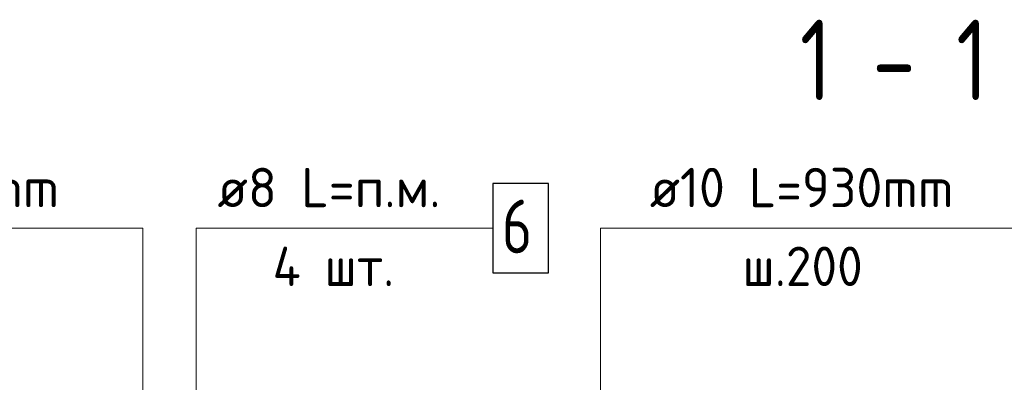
# Model space of a CAD drawing. Header units: millimetres. Extents: x 40580 to 1168286, y -220995 to 81020.
# Tile 417 of 419: x 1152530 to 1158026, y -107571 to -105545. Entities that reach past the tile are written whole.
import ezdxf

# ---------------------------------------------------------------- set-up
doc = ezdxf.new("R2010")
doc.units = ezdxf.units.MM
for name, color, linetype, lineweight in [('Заголовок чертежа', 7, 'Continuous', 25), ('Позиционная метка номер позиции', 7, 'Continuous', 13), ('Примечания', 7, 'Continuous', 13), ('Ребро вкладыша арматура S1', 52, 'Continuous', 25), ('Ребро вкладыша арматура поперечная AW', 52, 'Continuous', 25)]:
    doc.layers.add(name, color=color, linetype=linetype, lineweight=lineweight)
doc.styles.add('GOST 2.304', font='isocpeur.ttf', dxfattribs={"width": 0.8})
doc.styles.add('ISOCPEUR', font='isocpeur.ttf')

msp = doc.modelspace()

# ---------------------------------------------------------------- linework, layer by layer
at = {"layer": 'Позиционная метка номер позиции', "color": 7, "linetype": 'Continuous', "lineweight": 13, "transparency": 33554687}
for points in [[(1150954.8, -106710), (1153217.1, -106710), (1153217.1, -107880)], [(1155171.5, -106710), (1153514.8, -106710), (1153514.8, -107926.7)], [(1158171.5, -106710), (1155771.5, -106710), (1155771.5, -108260), (1155014.8, -108260)]]:
    msp.add_lwpolyline(points, dxfattribs=at)
at = {"layer": 'Ребро вкладыша арматура S1', "color": 7, "linetype": 'Continuous', "lineweight": 25, "transparency": 33554687}
msp.add_lwpolyline([(1155171.5, -106960), (1155481.5, -106960), (1155481.5, -106460), (1155171.5, -106460), (1155171.5, -106960)], dxfattribs=at)

# ---------------------------------------------------------------- texts
at = {"color": 7, "linetype": 'Continuous', "lineweight": 13, "transparency": 33554687, "char_height": 220, "attachment_point": 7, "style": 'ISOCPEUR'}
for s, insert, width in [('\\W0.96;ø10 L=930mm ', (1156047.2, -106592.7), 1997.586), ('\\W0.95;ш.200 ', (1156564.2, -107032.7), 962.821)]:
    msp.add_mtext(s, dxfattribs=dict(at, insert=insert, width=width))
at = {"layer": 'Заголовок чертежа', "color": 7, "linetype": 'Continuous', "lineweight": 50, "transparency": 33554687, "insert": (1156884.8, -105995.4), "char_height": 450, "width": 1414.914, "attachment_point": 7, "style": 'ISOCPEUR'}
msp.add_mtext('{\\W0.7900;1 - 1}', dxfattribs=at)
at = {"layer": 'Примечания', "color": 7, "linetype": 'Continuous', "lineweight": 25, "transparency": 33554687, "insert": (1153941.5, -107032.7), "char_height": 220, "width": 873.82, "attachment_point": 7, "style": 'GOST 2.304'}
msp.add_mtext('\\W0.95;4 шт.', dxfattribs=at)
at = {"layer": 'Ребро вкладыша арматура S1', "color": 7, "linetype": 'Continuous', "lineweight": 13, "transparency": 33554687, "attachment_point": 7, "style": 'ISOCPEUR'}
for s, insert, char_height, width in [('\\W0.97;ø8 L=п.м. ', (1153633.5, -106592.7), 220, 1492.752), ('{\\W0.7800;6}', (1155221.5, -106850), 300, 326.843)]:
    msp.add_mtext(s, dxfattribs=dict(at, insert=insert, char_height=char_height, width=width))
at = {"layer": 'Ребро вкладыша арматура поперечная AW', "color": 7, "linetype": 'Continuous', "lineweight": 13, "transparency": 33554687, "insert": (1151093.8, -106592.7), "char_height": 220, "width": 1889.823, "attachment_point": 7, "style": 'ISOCPEUR'}
msp.add_mtext('\\W0.98;ø8 L=585mm ', dxfattribs=at)

doc.saveas('drawing.dxf')
